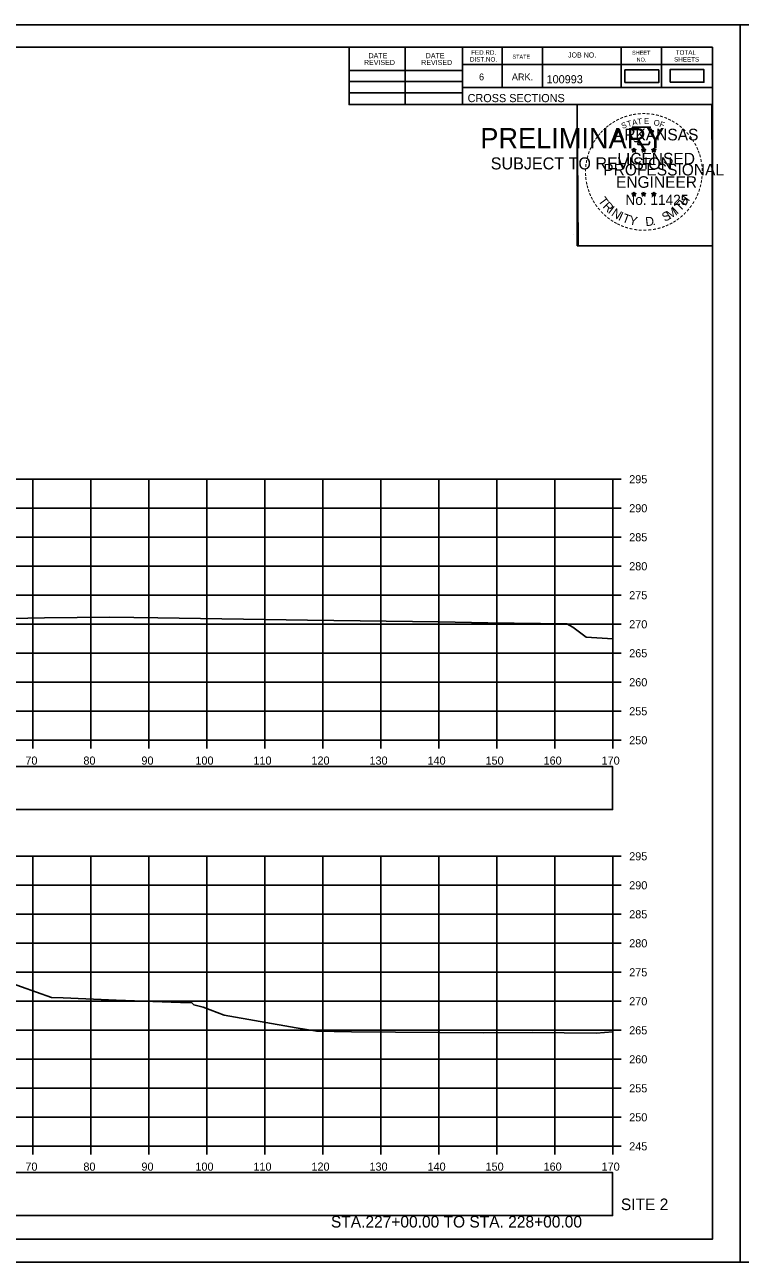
# Model space of a CAD drawing. Extents: x 4667 to 1632277, y -2100 to 724501.
# Drawn here: x 5845.8 to 5969.1, y 169.6 to 383 of the extents above; entities that cross this region are included whole.
import ezdxf

# ---------------------------------------------------------------- set-up
doc = ezdxf.new("R2010")
doc.units = 0
for name, color, linetype in [('Default', 7, 'Continuous'), ('R_Axis', 7, 'Continuous'), ('R_Axis Annot', 7, 'Continuous'), ('R_Border', 7, 'Continuous'), ('R_Border PE', 7, 'Continuous'), ('R_Border Prem', 7, 'Continuous'), ('R_Draft', 7, 'Continuous'), ('R_Exist Surface', 7, 'Continuous'), ('R_Grid', 7, 'Continuous'), ('R_No Plot', 7, 'Continuous'), ('R_Proposed CofA', 7, 'Continuous')]:
    doc.layers.add(name, color=color, linetype=linetype)

msp = doc.modelspace()

# ---------------------------------------------------------------- linework, layer by layer
at = {"layer": 'Default'}
for points in [[(5949.24, 372.97), (5955.07, 372.97), (5955.07, 375.16), (5949.24, 375.16)], [(5957.04, 373.03), (5962.87, 373.03), (5962.87, 375.22), (5957.04, 375.22)]]:
    msp.add_lwpolyline(points, close=True, dxfattribs=at)
at = {"layer": 'R_Axis'}
for p, q in [((5947.18, 259.6), (5947.18, 304.6)), ((5948.58, 304.6), (5947.18, 304.6)), ((5948.58, 299.6), (5947.18, 299.6)), ((5948.58, 294.6), (5947.18, 294.6)), ((5948.58, 289.6), (5947.18, 289.6)), ((5948.58, 284.6), (5947.18, 284.6)), ((5948.58, 279.6), (5947.18, 279.6)), ((5948.58, 274.6), (5947.18, 274.6)), ((5948.58, 269.6), (5947.18, 269.6)), ((5948.58, 264.6), (5947.18, 264.6)), ((5667.18, 259.6), (5947.18, 259.6)), ((5847.18, 258.2), (5847.18, 259.6)), ((5857.18, 258.2), (5857.18, 259.6)), ((5867.18, 258.2), (5867.18, 259.6)), ((5877.18, 258.2), (5877.18, 259.6)), ((5887.18, 258.2), (5887.18, 259.6)), ((5897.18, 258.2), (5897.18, 259.6)), ((5907.18, 258.2), (5907.18, 259.6)), ((5917.18, 258.2), (5917.18, 259.6)), ((5927.18, 258.2), (5927.18, 259.6)), ((5937.18, 258.2), (5937.18, 259.6)), ((5947.18, 258.2), (5947.18, 259.6)), ((5948.58, 259.6), (5947.18, 259.6)), ((5947.18, 189.6), (5947.18, 239.6)), ((5948.58, 239.6), (5947.18, 239.6)), ((5948.58, 234.6), (5947.18, 234.6)), ((5948.58, 229.6), (5947.18, 229.6)), ((5948.58, 224.6), (5947.18, 224.6)), ((5948.58, 219.6), (5947.18, 219.6)), ((5948.58, 214.6), (5947.18, 214.6)), ((5948.58, 209.6), (5947.18, 209.6)), ((5948.58, 204.6), (5947.18, 204.6)), ((5948.58, 199.6), (5947.18, 199.6)), ((5948.58, 194.6), (5947.18, 194.6)), ((5667.18, 189.6), (5947.18, 189.6)), ((5847.18, 188.2), (5847.18, 189.6)), ((5857.18, 188.2), (5857.18, 189.6)), ((5867.18, 188.2), (5867.18, 189.6)), ((5877.18, 188.2), (5877.18, 189.6)), ((5887.18, 188.2), (5887.18, 189.6)), ((5897.18, 188.2), (5897.18, 189.6)), ((5907.18, 188.2), (5907.18, 189.6)), ((5917.18, 188.2), (5917.18, 189.6)), ((5927.18, 188.2), (5927.18, 189.6)), ((5937.18, 188.2), (5937.18, 189.6)), ((5947.18, 188.2), (5947.18, 189.6)), ((5948.58, 189.6), (5947.18, 189.6))]:
    msp.add_line(p, q, dxfattribs=at)
at = {"layer": 'R_Border'}
for p, q in [((5648.18, 379.06), (5964.36, 379.06)), ((5901.72, 369.18), (5901.72, 379.06)), ((5911.4, 369.18), (5911.4, 379.06)), ((5921.26, 379.06), (5921.26, 369.18)), ((5928.1, 379.06), (5928.1, 372.12)), ((5935.04, 379.06), (5935.04, 372.12)), ((5948.62, 379.06), (5948.62, 372.12)), ((5955.56, 379.06), (5955.56, 372.12)), ((5964.36, 173.6), (5964.36, 379.06)), ((5964.36, 376.12), (5921.26, 376.12)), ((5964.36, 376.14), (5964.36, 376.14)), ((5901.72, 375.04), (5921.26, 375.04)), ((5901.72, 373.18), (5921.26, 373.18)), ((5901.72, 371.24), (5921.26, 371.24)), ((5964.36, 372.12), (5921.26, 372.12)), ((5924.22, 372.12), (5964.36, 372.12)), ((5964.36, 369.18), (5901.72, 369.18)), ((5964.36, 173.6), (5648.18, 173.6))]:
    msp.add_line(p, q, dxfattribs=at)
at = {"layer": 'R_Border PE'}
for p, q in [((5950.45, 361.43), (5950.8, 361.32)), ((5950.45, 361.43), (5950.7, 361.39)), ((5950.45, 361.43), (5950.69, 361.31)), ((5950.58, 361.02), (5950.8, 361.32)), ((5950.58, 361.02), (5950.71, 361.27)), ((5950.58, 361.02), (5950.8, 361.24)), ((5950.8, 361.69), (5950.76, 361.43)), ((5950.8, 361.32), (5950.8, 361.69)), ((5950.8, 361.69), (5950.85, 361.44)), ((5951.15, 361.43), (5950.8, 361.32)), ((5951.01, 361.02), (5950.8, 361.32)), ((5951.01, 361.02), (5950.8, 361.24)), ((5951.15, 361.43), (5950.86, 361.38)), ((5951.01, 361.02), (5950.87, 361.32)), ((5951.15, 361.43), (5950.94, 361.33)), ((5952.12, 361.43), (5952.47, 361.32)), ((5952.12, 361.43), (5952.37, 361.39)), ((5952.12, 361.43), (5952.36, 361.31)), ((5952.25, 361.02), (5952.47, 361.32)), ((5952.25, 361.02), (5952.38, 361.27)), ((5952.25, 361.02), (5952.47, 361.24)), ((5952.47, 361.69), (5952.43, 361.43)), ((5952.47, 361.32), (5952.47, 361.69)), ((5952.47, 361.69), (5952.52, 361.44)), ((5952.82, 361.43), (5952.47, 361.32)), ((5952.68, 361.02), (5952.47, 361.32)), ((5952.68, 361.02), (5952.47, 361.24)), ((5952.82, 361.43), (5952.53, 361.38)), ((5952.68, 361.02), (5952.54, 361.32)), ((5952.82, 361.43), (5952.61, 361.33)), ((5953.88, 361.42), (5954.23, 361.31)), ((5953.88, 361.42), (5954.14, 361.38)), ((5953.88, 361.42), (5954.12, 361.3)), ((5954.02, 361.01), (5954.23, 361.31)), ((5954.02, 361.01), (5954.14, 361.26)), ((5954.02, 361.01), (5954.23, 361.23)), ((5954.23, 361.67), (5954.19, 361.42)), ((5954.23, 361.31), (5954.23, 361.67)), ((5954.23, 361.67), (5954.28, 361.42)), ((5954.58, 361.42), (5954.23, 361.31)), ((5954.45, 361.01), (5954.23, 361.31)), ((5954.45, 361.01), (5954.23, 361.23)), ((5954.58, 361.42), (5954.29, 361.37)), ((5954.45, 361.01), (5954.31, 361.3)), ((5954.58, 361.42), (5954.38, 361.32)), ((5950.45, 353.86), (5950.79, 353.75)), ((5950.45, 353.86), (5950.7, 353.81)), ((5950.45, 353.86), (5950.68, 353.74)), ((5950.58, 353.45), (5950.79, 353.75)), ((5950.58, 353.45), (5950.7, 353.7)), ((5950.58, 353.45), (5950.79, 353.67)), ((5950.79, 354.11), (5950.75, 353.86)), ((5950.79, 353.75), (5950.79, 354.11)), ((5950.79, 354.11), (5950.84, 353.86)), ((5951.14, 353.86), (5950.79, 353.75)), ((5951.01, 353.45), (5950.79, 353.75)), ((5951.01, 353.45), (5950.79, 353.67)), ((5951.14, 353.86), (5950.86, 353.81)), ((5951.01, 353.45), (5950.87, 353.74)), ((5951.14, 353.86), (5950.94, 353.76)), ((5952.11, 353.86), (5952.46, 353.75)), ((5952.11, 353.86), (5952.37, 353.81)), ((5952.11, 353.86), (5952.35, 353.74)), ((5952.25, 353.45), (5952.46, 353.75)), ((5952.25, 353.45), (5952.37, 353.7)), ((5952.25, 353.45), (5952.46, 353.67)), ((5952.46, 354.11), (5952.42, 353.86)), ((5952.46, 353.75), (5952.46, 354.11)), ((5952.46, 354.11), (5952.51, 353.86)), ((5952.81, 353.86), (5952.46, 353.75)), ((5952.68, 353.45), (5952.46, 353.75)), ((5952.68, 353.45), (5952.46, 353.67)), ((5952.81, 353.86), (5952.52, 353.81)), ((5952.68, 353.45), (5952.54, 353.74)), ((5952.81, 353.86), (5952.61, 353.76)), ((5953.88, 353.85), (5954.23, 353.74)), ((5953.88, 353.85), (5954.13, 353.8)), ((5953.88, 353.85), (5954.12, 353.73)), ((5954.01, 353.44), (5954.23, 353.74)), ((5954.01, 353.44), (5954.14, 353.69)), ((5954.01, 353.44), (5954.23, 353.66)), ((5954.23, 354.1), (5954.19, 353.85)), ((5954.23, 353.74), (5954.23, 354.1)), ((5954.23, 354.1), (5954.28, 353.85)), ((5954.58, 353.85), (5954.23, 353.74)), ((5954.44, 353.44), (5954.23, 353.74)), ((5954.44, 353.44), (5954.23, 353.66)), ((5954.58, 353.85), (5954.29, 353.8)), ((5954.44, 353.44), (5954.31, 353.73)), ((5954.58, 353.85), (5954.37, 353.75))]:
    msp.add_line(p, q, dxfattribs=at)
for points in [[(5950.49, 365.31), (5950.76, 364.48)], [(5954, 364.39), (5954.14, 364.67), (5953.46, 364.65), (5953.61, 365.31), (5950.49, 365.31)], [(5950.98, 362.89), (5950.98, 362.8), (5951.55, 362.78), (5951.49, 362.31), (5953.36, 362.31), (5953.56, 362.84)], [(5950.8, 361.69), (5951.01, 361.02), (5950.45, 361.43), (5951.15, 361.43), (5950.58, 361.02), (5950.8, 361.69)], [(5952.47, 361.69), (5952.68, 361.02), (5952.12, 361.43), (5952.82, 361.43), (5952.25, 361.02), (5952.47, 361.69)], [(5954.23, 361.67), (5954.45, 361.01), (5953.88, 361.42), (5954.58, 361.42), (5954.02, 361.01), (5954.23, 361.67)], [(5950.79, 354.11), (5951.01, 353.45), (5950.45, 353.86), (5951.14, 353.86), (5950.58, 353.45), (5950.79, 354.11)], [(5952.46, 354.11), (5952.68, 353.45), (5952.11, 353.86), (5952.81, 353.86), (5952.25, 353.45), (5952.46, 354.11)], [(5954.23, 354.1), (5954.44, 353.44), (5953.88, 353.85), (5954.58, 353.85), (5954.01, 353.44), (5954.23, 354.1)]]:
    msp.add_lwpolyline(points, dxfattribs=at)
for centre, radius in [((5950.8, 361.32), 0.172), ((5950.8, 361.32), 0.145), ((5950.8, 361.32), 0.116), ((5950.8, 361.32), 0.0991), ((5950.8, 361.32), 0.0747), ((5950.8, 361.32), 0.0495), ((5950.8, 361.32), 0.0296), ((5952.47, 361.32), 0.172), ((5952.47, 361.32), 0.145), ((5952.47, 361.32), 0.116), ((5952.47, 361.32), 0.0991), ((5952.47, 361.32), 0.0747), ((5952.47, 361.32), 0.0495), ((5952.47, 361.32), 0.0296), ((5954.23, 361.31), 0.172), ((5954.23, 361.31), 0.145), ((5954.23, 361.31), 0.116), ((5954.23, 361.31), 0.0991), ((5954.23, 361.31), 0.0747), ((5954.23, 361.31), 0.0495), ((5954.23, 361.31), 0.0296), ((5950.79, 353.75), 0.172), ((5950.79, 353.75), 0.145), ((5950.79, 353.75), 0.116), ((5950.79, 353.75), 0.0991), ((5950.79, 353.75), 0.0747), ((5950.79, 353.75), 0.0495), ((5950.79, 353.75), 0.0296), ((5952.46, 353.75), 0.172), ((5952.46, 353.75), 0.145), ((5952.46, 353.75), 0.116), ((5952.46, 353.75), 0.0991), ((5952.46, 353.75), 0.0747), ((5952.46, 353.75), 0.0495), ((5952.46, 353.75), 0.0296), ((5954.23, 353.74), 0.172), ((5954.23, 353.74), 0.145), ((5954.23, 353.74), 0.116), ((5954.23, 353.74), 0.0991), ((5954.23, 353.74), 0.0747), ((5954.23, 353.74), 0.0495), ((5954.23, 353.74), 0.0296)]:
    msp.add_circle(centre, radius, dxfattribs=at)
at = {"layer": 'R_Exist Surface'}
for points in [[(5840.56, 280.51), (5849.23, 280.68), (5860.47, 280.85), (5868.74, 280.73), (5894.53, 280.28), (5917.19, 279.99), (5925.63, 279.86), (5939.26, 279.66), (5940.26, 279.11), (5942.57, 277.39), (5947.18, 277.1)], [(5842.64, 217.99), (5850.43, 215.26), (5852.41, 215.17), (5861.58, 214.81), (5872.63, 214.38), (5874.63, 214.35), (5874.96, 214.01), (5876.57, 213.61), (5880.17, 212.22), (5892.58, 210.05), (5896.13, 209.43), (5902.12, 209.35), (5924.91, 209.18), (5933.28, 209.21), (5944.3, 209.12), (5947.18, 209.35)]]:
    msp.add_lwpolyline(points, dxfattribs=at)
at = {"layer": 'R_Grid'}
for p, q in [((5667.18, 304.6), (5947.18, 304.6)), ((5847.18, 259.6), (5847.18, 304.6)), ((5857.18, 259.6), (5857.18, 304.6)), ((5867.18, 259.6), (5867.18, 304.6)), ((5877.18, 259.6), (5877.18, 304.6)), ((5887.18, 259.6), (5887.18, 304.6)), ((5897.18, 259.6), (5897.18, 304.6)), ((5907.18, 259.6), (5907.18, 304.6)), ((5917.18, 259.6), (5917.18, 304.6)), ((5927.18, 259.6), (5927.18, 304.6)), ((5937.18, 259.6), (5937.18, 304.6)), ((5947.18, 259.6), (5947.18, 304.6)), ((5667.18, 299.6), (5947.18, 299.6)), ((5667.18, 294.6), (5947.18, 294.6)), ((5667.18, 289.6), (5947.18, 289.6)), ((5667.18, 284.6), (5947.18, 284.6)), ((5667.18, 279.6), (5947.18, 279.6)), ((5667.18, 274.6), (5947.18, 274.6)), ((5667.18, 269.6), (5947.18, 269.6)), ((5667.18, 264.6), (5947.18, 264.6)), ((5667.18, 259.6), (5947.18, 259.6)), ((5667.18, 239.6), (5947.18, 239.6)), ((5847.18, 189.6), (5847.18, 239.6)), ((5857.18, 189.6), (5857.18, 239.6)), ((5867.18, 189.6), (5867.18, 239.6)), ((5877.18, 189.6), (5877.18, 239.6)), ((5887.18, 189.6), (5887.18, 239.6)), ((5897.18, 189.6), (5897.18, 239.6)), ((5907.18, 189.6), (5907.18, 239.6)), ((5917.18, 189.6), (5917.18, 239.6)), ((5927.18, 189.6), (5927.18, 239.6)), ((5937.18, 189.6), (5937.18, 239.6)), ((5947.18, 189.6), (5947.18, 239.6)), ((5667.18, 234.6), (5947.18, 234.6)), ((5667.18, 229.6), (5947.18, 229.6)), ((5667.18, 224.6), (5947.18, 224.6)), ((5667.18, 219.6), (5947.18, 219.6)), ((5667.18, 214.6), (5947.18, 214.6)), ((5667.18, 209.6), (5947.18, 209.6)), ((5667.18, 204.6), (5947.18, 204.6)), ((5667.18, 199.6), (5947.18, 199.6)), ((5667.18, 194.6), (5947.18, 194.6)), ((5667.18, 189.6), (5947.18, 189.6))]:
    msp.add_line(p, q, dxfattribs=at)
at = {"layer": 'R_No Plot'}
for p, q in [((5635.78, 382.95), (5969.12, 382.95)), ((5940.4, 346.72), (5940.4, 346.72)), ((5635.78, 169.62), (5969.12, 169.62))]:
    msp.add_line(p, q, dxfattribs=at)
for points in [[(5635.78, 382.95), (5969.12, 382.95), (5969.12, 169.61), (5635.78, 169.61)], [(5969.12, 382.95), (6302.46, 382.95), (6302.46, 169.61), (5969.12, 169.61)], [(5882.1, 379.06), (5901.72, 379.06), (5901.72, 369.18), (5917.84, 369.18), (5941.04, 369.18), (5941.04, 344.85), (5964.36, 344.85), (5964.36, 173.6), (5648.18, 173.6), (5648.18, 379.06)], [(5941.04, 369.18), (5964.24, 369.18), (5964.36, 344.85), (5941.16, 344.85)]]:
    msp.add_lwpolyline(points, close=True, dxfattribs=at)
at = {"layer": 'R_Proposed CofA'}
for points in [[(5667.23, 247.65), (5947.13, 247.65), (5947.13, 255.07), (5667.23, 255.07)], [(5667.23, 177.65), (5947.13, 177.65), (5947.13, 185.07), (5667.23, 185.07)]]:
    msp.add_lwpolyline(points, close=True, dxfattribs=at)

# ---------------------------------------------------------------- texts
at = {"layer": 'R_Axis Annot'}
for s, p in [('295', (5949.98, 303.9)), ('290', (5949.98, 298.9)), ('285', (5949.98, 293.9)), ('280', (5949.98, 288.9)), ('275', (5949.98, 283.9)), ('270', (5949.98, 278.9)), ('265', (5949.98, 273.9)), ('260', (5949.98, 268.9)), ('255', (5949.98, 263.9)), ('250', (5949.98, 258.9)), ('70', (5845.92, 255.4)), ('80', (5855.92, 255.4)), ('90', (5865.92, 255.4)), ('100', (5875.22, 255.4)), ('110', (5885.22, 255.4)), ('120', (5895.22, 255.4)), ('130', (5905.22, 255.4)), ('140', (5915.22, 255.4)), ('150', (5925.22, 255.4)), ('160', (5935.22, 255.4)), ('170', (5945.22, 255.4)), ('295', (5949.98, 238.9)), ('290', (5949.98, 233.9)), ('285', (5949.98, 228.9)), ('280', (5949.98, 223.9)), ('275', (5949.98, 218.9)), ('270', (5949.98, 213.9)), ('265', (5949.98, 208.9)), ('260', (5949.98, 203.9)), ('255', (5949.98, 198.9)), ('250', (5949.98, 193.9)), ('245', (5949.98, 188.9)), ('70', (5845.92, 185.4)), ('80', (5855.92, 185.4)), ('90', (5865.92, 185.4)), ('100', (5875.22, 185.4)), ('110', (5885.22, 185.4)), ('120', (5895.22, 185.4)), ('130', (5905.22, 185.4)), ('140', (5915.22, 185.4)), ('150', (5925.22, 185.4)), ('160', (5935.22, 185.4)), ('170', (5945.22, 185.4))]:
    msp.add_text(s, height=1.4, dxfattribs=at).set_placement(p)
at = {"layer": 'R_Border'}
for s, height, p in [('DATE', 0.879, (5905.06, 377.19)), ('DATE', 0.879, (5914.92, 377.19)), ('FED.RD.', 0.782, (5922.74, 377.78)), ('STATE', 0.684, (5929.86, 377.1)), ('JOB NO.', 0.879, (5939.44, 377.3)), ('SHEET', 0.684, (5950.48, 377.78)), ('TOTAL', 0.782, (5958, 377.78)), ('REVISED', 0.879, (5904.28, 376.01)), ('REVISED', 0.879, (5914.14, 376.01)), ('DIST.NO.', 0.782, (5922.54, 376.6)), ('NO.', 0.684, (5951.26, 376.6)), ('SHEETS', 0.782, (5957.72, 376.6)), ('6', 1.17, (5924.1, 373.38)), ('ARK.', 1.172, (5929.76, 373.38)), ('100993', 1.4, (5935.74, 372.86)), ('CROSS SECTIONS', 1.4, (5922.13, 369.61))]:
    msp.add_text(s, height=height, rotation=360, dxfattribs=at).set_placement(p)
at = {"layer": 'R_Border PE'}
for s, height, rotation, p in [('-', 1.6, 24.3072, (5948.6, 366.17)), ('-', 1.6, 19.1761, (5949.24, 366.44)), ('-', 1.6, 13.6301, (5949.99, 366.68)), ('-', 1.6, 10.2193, (5950.67, 366.84)), ('-', 1.6, 5.8968, (5951.39, 366.95)), ('-', 1.6, 0.1862, (5952.17, 367.02)), ('-', 1.6, 357.743, (5952.89, 367.01)), ('-', 1.6, 352.1617, (5953.63, 366.95)), ('-', 1.6, 347.2049, (5954.35, 366.84)), ('-', 1.6, 342.3362, (5954.99, 366.68)), ('-', 1.6, 337.8551, (5955.72, 366.46)), ('-', 1.6, 42.9622, (5945.89, 364.29)), ('-', 1.6, 38.9507, (5946.32, 364.71)), ('-', 1.6, 36.2317, (5946.8, 365.09)), ('-', 1.6, 34.0636, (5947.37, 365.48)), ('ARKANSAS', 2, 360, (5947.34, 363.02)), ('-', 1.6, 28.7918, (5947.97, 365.85)), ('S', 1, 21.594, (5948.84, 364.99)), ('T', 1, 16.4036, (5949.76, 365.32)), ('A', 1, 11.2132, (5950.58, 365.57)), ('T', 1, 6.0228, (5951.43, 365.74)), ('E', 1, 0.8323, (5952.54, 365.85)), ('O', 1, 350.4515, (5954.14, 365.64)), ('F', 1, 340.0707, (5955.1, 365.41)), ('-', 1.6, 334.1211, (5956.35, 366.19)), ('-', 1.6, 329.6409, (5956.93, 365.91)), ('-', 1.6, 325.8627, (5957.58, 365.55)), ('-', 1.6, 320.5297, (5958.19, 365.12)), ('-', 1.6, 315.5786, (5958.78, 364.63)), ('-', 1.6, 58.0706, (5944.3, 362.23)), ('-', 1.6, 54.2325, (5944.62, 362.76)), ('-', 1.6, 50.6142, (5945.04, 363.33)), ('-', 1.6, 48.423, (5945.44, 363.81)), ('-', 1.6, 309.8797, (5959.35, 364.08)), ('-', 1.6, 306.6522, (5959.88, 363.48)), ('-', 1.4, 303.6753, (5960.36, 362.91)), ('-', 1.6, 72.3945, (5943.51, 360.38)), ('-', 1.6, 67.7743, (5943.73, 361.01)), ('-', 1.6, 62.8713, (5943.98, 361.62)), ('LICENSED', 2, 360, (5947.94, 358.87)), ('DWB', 0.01, 360, (5950.79, 361.32)), ('DWB', 0.01, 360, (5952.46, 361.32)), ('DWB', 0.01, 360, (5954.22, 361.31)), ('-', 1.6, 299.6684, (5960.68, 362.31)), ('-', 1.6, 294.6628, (5961.01, 361.69)), ('-', 1.6, 290.5728, (5961.26, 361.12)), ('-', 1.6, 285.1233, (5961.5, 360.54)), ('-', 1.6, 85.1863, (5943.1, 358.26)), ('-', 1.6, 81.2013, (5943.18, 358.95)), ('-', 1.6, 75.461, (5943.31, 359.66)), ('PROFESSIONAL', 2, 360, (5945.52, 356.97)), ('-', 1.6, 280.5493, (5961.7, 359.79)), ('-', 1.6, 276.5962, (5961.86, 359.03)), ('-', 1.6, 94.1959, (5943.11, 356.83)), ('-', 1.6, 89.0622, (5943.08, 357.56)), ('-', 1.6, 98.9479, (5943.18, 356.17)), ('ENGINEER', 2, 360, (5947.7, 354.84)), ('-', 1.6, 263.5172, (5961.94, 357.01)), ('-', 1.6, 274.3301, (5961.92, 358.3)), ('-', 1.6, 269.9407, (5961.95, 357.67)), ('-', 1.6, 101.7149, (5943.32, 355.43)), ('-', 1.6, 105.4578, (5943.48, 354.84)), ('-', 1.6, 109.0874, (5943.7, 354.21)), ('-', 1.6, 252.8681, (5961.57, 354.95)), ('-', 1.6, 255.7626, (5961.75, 355.67)), ('-', 1.6, 260.9953, (5961.86, 356.35)), ('-', 1.6, 114.0643, (5943.95, 353.61)), ('-', 1.6, 115.7289, (5944.25, 352.99)), ('-', 1.6, 120.4471, (5944.61, 352.41)), ('-', 1.6, 125.8934, (5945.01, 351.85)), ('T', 1.54, 306.0406, (5944.55, 352.59)), ('R', 1.54, 314.005, (5945.32, 351.54)), ('No. 11425', 1.757, 360, (5949.33, 351.89)), ('DWB', 0.01, 360, (5950.78, 353.74)), ('DWB', 0.01, 360, (5952.45, 353.74)), ('DWB', 0.01, 360, (5954.22, 353.73)), ('T', 1.54, 46.6444, (5958.78, 350.68)), ('H', 1.54, 54.6088, (5959.67, 351.62)), ('-', 1.6, 239.0712, (5960.69, 352.9)), ('-', 1.6, 244.6197, (5961.09, 353.65)), ('-', 1.6, 247.8887, (5961.35, 354.28)), ('-', 1.6, 130.7181, (5945.48, 351.3)), ('-', 1.6, 134.2238, (5945.99, 350.75)), ('-', 1.6, 138.9338, (5946.52, 350.29)), ('I', 1.54, 321.9694, (5946.22, 350.61)), ('N', 1.54, 326.5002, (5946.78, 350.14)), ('I', 1.54, 335.3603, (5947.99, 349.35)), ('T', 1.54, 339.8912, (5948.65, 349.02)), ('Y', 1.54, 347.8556, (5949.87, 348.58)), ('S', 1.54, 26.9312, (5956.1, 348.95)), ('M', 1.54, 32.6563, (5956.94, 349.35)), ('I', 1.54, 42.1136, (5958.22, 350.2)), ('-', 1.6, 221.0851, (5958.86, 350.61)), ('-', 1.6, 225.7653, (5959.38, 351.12)), ('-', 1.6, 231.2538, (5959.86, 351.68)), ('-', 1.6, 233.8452, (5960.29, 352.25)), ('-', 1.6, 144.6463, (5947.07, 349.88)), ('-', 1.6, 148.0898, (5947.64, 349.51)), ('-', 1.6, 151.5704, (5948.21, 349.18)), ('-', 1.6, 154.6002, (5948.74, 348.94)), ('-', 1.6, 158.5612, (5949.36, 348.68)), ('-', 1.6, 162.7983, (5950.05, 348.47)), ('-', 1.6, 167.5555, (5950.76, 348.31)), ('-', 1.6, 173.1155, (5951.53, 348.2)), ('D', 1.54, 6.3969, (5952.85, 348.22)), ('-', 1.6, 191.2858, (5954.57, 348.37)), ('.', 1.54, 13.7642, (5954.05, 348.35)), ('-', 1.6, 195.4743, (5955.3, 348.57)), ('-', 1.6, 200.7184, (5955.98, 348.81)), ('-', 1.6, 204.2516, (5956.6, 349.08)), ('-', 1.6, 207.3568, (5957.22, 349.4)), ('-', 1.6, 212.2491, (5957.78, 349.75)), ('-', 1.6, 215.7363, (5958.31, 350.14)), ('-', 1.6, 176.5183, (5952.28, 348.14)), ('-', 1.6, 181.5918, (5953.03, 348.16)), ('-', 1.6, 185.8167, (5953.84, 348.24))]:
    msp.add_text(s, height=height, rotation=rotation, dxfattribs=at).set_placement(p)
at = {"layer": 'R_Border Prem'}
for s, height, p in [('PRELIMINARY', 3.5, (5924.32, 361.64)), ('DWB', 0.01, (5925.06, 363.49)), ('SUBJECT TO REVISION', 2.0751, (5926.12, 358.01))]:
    msp.add_text(s, height=height, rotation=360, dxfattribs=at).set_placement(p)
at = {"layer": 'R_Draft'}
for s, p in [('SITE 2', (5948.55, 178.6)), ('STA.227+00.00 TO STA. 228+00.00', (5898.58, 175.6))]:
    msp.add_text(s, height=2, dxfattribs=at).set_placement(p)

doc.saveas('drawing.dxf')
